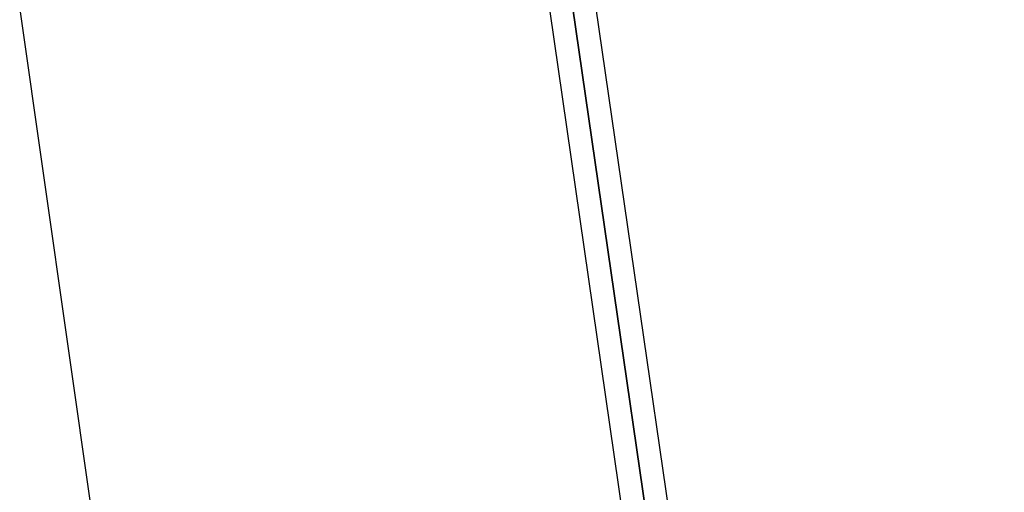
# Model space of a CAD drawing. Header units: feet. Extents: x -79 to 198, y -22 to 181.
# Tile 442 of 656: x 122.827 to 123.947, y 49.026 to 49.564. Entities that reach past the tile are written whole.
import ezdxf

# ---------------------------------------------------------------- set-up
doc = ezdxf.new("R2010")
doc.units = ezdxf.units.FT
doc.layers.add('A-LINEA', color=7, linetype='CONTINUOUS')

msp = doc.modelspace()

# ---------------------------------------------------------------- linework, layer by layer
at = {"layer": 'A-LINEA'}
msp.add_line((123.28, 46.4044), (122.8267, 49.5778), dxfattribs=at)
msp.add_line((123.28, 46.4044), (122.8267, 49.5778), dxfattribs=at)
for points in [[(123.9467, 46.3778), (123.4533, 49.7778), (123.44, 49.7911), (123.4267, 49.7778), (123.92, 46.3778), (123.92, 46.3644), (123.9333, 46.3778), (123.9467, 46.3778)], [(123.9467, 46.3778), (123.4533, 49.7778), (123.44, 49.7911), (123.4267, 49.7778), (123.92, 46.3778), (123.92, 46.3644), (123.9333, 46.3778), (123.9467, 46.3778)], [(123.92, 46.3644), (123.92, 46.3778), (123.4267, 49.7778), (123.4133, 49.7778), (123.4, 49.7778), (123.8933, 46.3644), (123.92, 46.3644)], [(123.92, 46.3644), (123.92, 46.3778), (123.4267, 49.7778), (123.4133, 49.7778), (123.4, 49.7778), (123.8933, 46.3644), (123.92, 46.3644)]]:
    msp.add_lwpolyline(points, dxfattribs=at)

doc.saveas('drawing.dxf')
